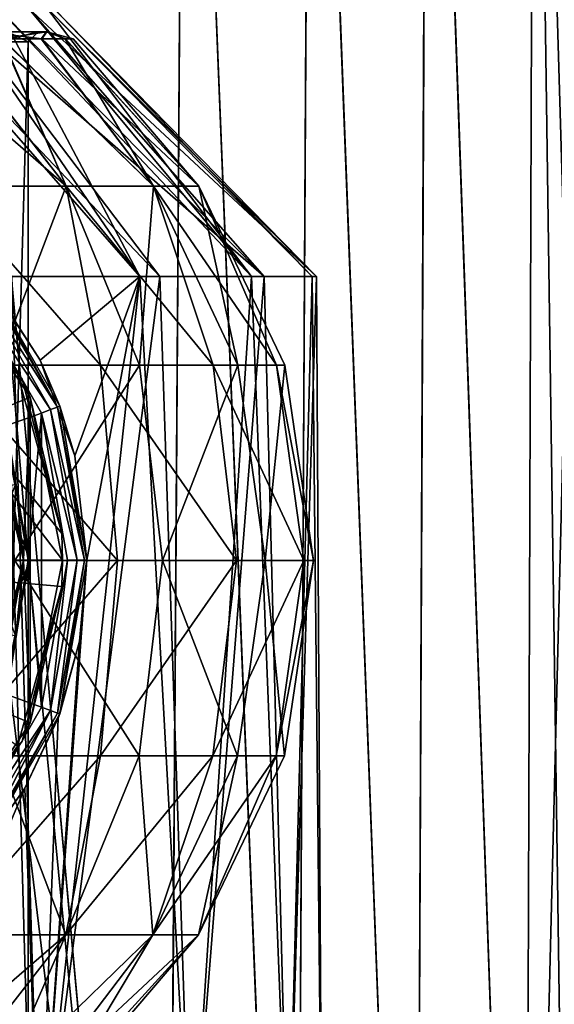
# Model space of a CAD drawing. Header units: metres. Extents: x -90 to 90, y -173 to 74.
# Tile 550 of 564: x 63.91 to 69.38, y 51.46 to 61.53. Entities that reach past the tile are written whole.
import ezdxf

# ---------------------------------------------------------------- set-up
doc = ezdxf.new("R2010")
doc.units = ezdxf.units.M
doc.layers.add('solid_509418_01', color=7, linetype='CONTINUOUS')

msp = doc.modelspace()

# ---------------------------------------------------------------- linework, layer by layer
at = {"layer": 'solid_509418_01'}
for points in [[(65.412689, 41.5, -11.819594), (62.660248, 41.5, -12.7249), (62.851261, 69.558487, -12.683466)], [(65.412689, 41.5, -11.819594), (62.851261, 69.558487, -12.683466), (65.600479, 69.558502, -11.731777)], [(65.411346, 41.5, 11.820208), (65.601517, 69.558495, 11.731284), (62.851974, 69.558479, 12.683306)], [(62.851974, 69.558479, 12.683306), (63.802536, 57.240456, 12.43144), (64, 56, 12.369317)], [(65.411346, 41.5, 11.820208), (62.851974, 69.558479, 12.683306), (64, 56, 12.369317)], [(65.411346, 41.5, 11.820208), (66.726639, 41.5, 11.124401), (65.601517, 69.558495, 11.731284)], [(66.727966, 41.5, -11.1236), (65.412689, 41.5, -11.819594), (65.600479, 69.558502, -11.731777)], [(66.727966, 41.5, -11.1236), (65.600479, 69.558502, -11.731777), (66.883522, 69.558502, -11.028017)], [(66.726639, 41.5, 11.124401), (66.884529, 69.558502, 11.027386), (65.601517, 69.558495, 11.731284)], [(66.726639, 41.5, 11.124401), (67.955925, 41.5, 10.281212), (66.884529, 69.558502, 11.027386)], [(67.957138, 41.5, -10.280268), (66.727966, 41.5, -11.1236), (66.883522, 69.558502, -11.028017)], [(67.957138, 41.5, -10.280268), (66.883522, 69.558502, -11.028017), (68.079498, 69.558502, -10.184387)], [(67.955925, 41.5, 10.281212), (68.080421, 69.558502, 10.183653), (66.884529, 69.558502, 11.027386)], [(67.955925, 41.5, 10.281212), (69.07589, 41.5, 9.307431), (68.080421, 69.558502, 10.183653)], [(69.076965, 41.5, -9.30638), (67.957138, 41.5, -10.280268), (68.079498, 69.558502, -10.184387)], [(69.076965, 41.5, -9.30638), (68.079498, 69.558502, -10.184387), (69.172104, 69.558502, -9.212629)], [(69.07589, 41.5, 9.307431), (69.17292, 69.558502, 9.211816), (68.080421, 69.558502, 10.183653)], [(69.07589, 41.5, 9.307431), (69.5, 46.5, 8.87412), (69.17292, 69.558502, 9.211816)], [(69.076965, 41.5, -9.30638), (69.172104, 69.558502, -9.212629), (69.5, 58.5, -8.87412)], [(69.172104, 69.558502, -9.212629), (70.148186, 69.558502, -8.12492), (69.5, 58.5, -8.87412)], [(69.17292, 69.558502, 9.211816), (69.5, 46.5, 8.87412), (69.5, 58.5, 8.87412)], [(70.148903, 69.558502, 8.124025), (69.17292, 69.558502, 9.211816), (69.5, 58.5, 8.87412)], [(65.141319, 58.900002, 4.750459), (62.731846, 61.650002, 3.255689), (63.255688, 61.650002, 2.731847)], [(65.141319, 58.900002, 4.750459), (63.570713, 58.900002, 6.020797), (62.731846, 61.650002, 3.255689)], [(65.344719, 58.900002, -4.5204), (63.255688, 61.650002, -2.731847), (62.731846, 61.650002, -3.255689)], [(63.831337, 58.900002, -5.8584), (65.344719, 58.900002, -4.5204), (62.731846, 61.650002, -3.255689)], [(65.141319, 58.900002, 4.750459), (63.255688, 61.650002, 2.731847), (63.680607, 61.650002, 2.125)], [(66.413002, 58.900002, -2.805957), (63.680607, 61.650002, -2.125), (63.255688, 61.650002, -2.731847)], [(65.344719, 58.900002, -4.5204), (66.413002, 58.900002, -2.805957), (63.255688, 61.650002, -2.731847)], [(66.283768, 58.900002, 3.084518), (63.680607, 61.650002, 2.125), (63.993694, 61.650002, 1.453586)], [(66.283768, 58.900002, 3.084518), (65.141319, 58.900002, 4.750459), (63.680607, 61.650002, 2.125)], [(66.413002, 58.900002, -2.805957), (63.993694, 61.650002, -1.453586), (63.680607, 61.650002, -2.125)], [(66.283768, 58.900002, 3.084518), (63.993694, 61.650002, 1.453586), (64.185432, 61.650002, 0.738005)], [(66.947235, 58.900002, -0.857843), (64.185432, 61.650002, -0.738005), (63.993694, 61.650002, -1.453586)], [(66.413002, 58.900002, -2.805957), (66.947235, 58.900002, -0.857843), (63.993694, 61.650002, -1.453586)], [(66.902931, 58.900002, 1.161709), (64.185432, 61.650002, 0.738005), (64.25, 61.650002)], [(66.902931, 58.900002, 1.161709), (66.283768, 58.900002, 3.084518), (64.185432, 61.650002, 0.738005)], [(66.947235, 58.900002, -0.857843), (64.25, 61.650002), (64.185432, 61.650002, -0.738005)], [(66.947235, 58.900002, -0.857843), (66.902931, 58.900002, 1.161709), (64.25, 61.650002)], [(64.38575, 59.824348, 3.800273), (63.215576, 61.330074, 3.090772), (62.648048, 61.330074, 3.58896)], [(63.137436, 59.824348, 4.881944), (64.38575, 59.824348, 3.800273), (62.648048, 61.330074, 3.58896)], [(64.38575, 59.824348, -3.800273), (63.137436, 59.824348, -4.881944), (63.206577, 61.330074, -3.100108)], [(64.38575, 59.824348, -3.800273), (63.206577, 61.330074, -3.100108), (63.72834, 61.330074, -2.447916)], [(64.38575, 59.824348, 3.800273), (63.736328, 61.330074, 2.435705), (63.215576, 61.330074, 3.090772)], [(64.187569, 61.400002, -0.822662), (63.72834, 61.330074, -2.447916), (63.567516, 61.400002, -2.342019)], [(64.187569, 61.400002, -0.822662), (63.567516, 61.400002, -2.342019), (63.787991, 61.400002, -1.568668)], [(63.575092, 61.400002, 2.330418), (63.736328, 61.330074, 2.435705), (64.136948, 61.330074, 1.666879)], [(63.575092, 61.400002, 2.330418), (64.136948, 61.330074, 1.666879), (64.190216, 61.400002, 0.809062)], [(63.575092, 61.400002, 2.330418), (64.190216, 61.400002, 0.809062), (63.787991, 61.400002, 1.568668)], [(63.695518, 61.299999, 1.530734), (63.787991, 61.400002, 1.568668), (64.099998, 61.400002)], [(63.695518, 61.299999, 1.530734), (64.099998, 61.400002), (64, 61.299999)], [(64, 61.299999), (63.787991, 61.400002, -1.568668), (63.695518, 61.299999, -1.530734)], [(64.187569, 61.400002, -0.822662), (64.131401, 61.330074, -1.680575), (63.72834, 61.330074, -2.447916)], [(65.278755, 59.824348, -2.410727), (63.72834, 61.330074, -2.447916), (64.131401, 61.330074, -1.680575)], [(65.278755, 59.824348, -2.410727), (64.38575, 59.824348, -3.800273), (63.72834, 61.330074, -2.447916)], [(65.278755, 59.824348, 2.410727), (64.136948, 61.330074, 1.666879), (63.736328, 61.330074, 2.435705)], [(64.38575, 59.824348, 3.800273), (65.278755, 59.824348, 2.410727), (63.736328, 61.330074, 2.435705)], [(64.190216, 61.400002, 0.809062), (64.099998, 61.400002), (63.787991, 61.400002, 1.568668)], [(64.187569, 61.400002, -0.822662), (63.787991, 61.400002, -1.568668), (64.099998, 61.400002)], [(64, 61.299999), (64.099998, 61.400002), (63.787991, 61.400002, -1.568668)], [(64.190216, 61.400002, 0.809062), (64.187569, 61.400002, -0.822662), (64.099998, 61.400002)], [(64.187569, 61.400002, -0.822662), (64.376526, 61.330074, -0.859548), (64.131401, 61.330074, -1.680575)], [(65.278755, 59.824348, -2.410727), (64.131401, 61.330074, -1.680575), (64.376526, 61.330074, -0.859548)], [(64.190216, 61.400002, 0.809062), (64.136948, 61.330074, 1.666879), (64.379318, 61.330074, 0.845219)], [(65.74411, 59.824348, 0.825878), (64.379318, 61.330074, 0.845219), (64.136948, 61.330074, 1.666879)], [(65.278755, 59.824348, 2.410727), (65.74411, 59.824348, 0.825878), (64.136948, 61.330074, 1.666879)], [(64.187569, 61.400002, -0.822662), (64.460129, 61.330074, -0.00731), (64.376526, 61.330074, -0.859548)], [(64.190216, 61.400002, 0.809062), (64.460129, 61.330074, -0.00731), (64.187569, 61.400002, -0.822662)], [(64.190216, 61.400002, 0.809062), (64.379318, 61.330074, 0.845219), (64.460129, 61.330074, -0.00731)], [(65.74411, 59.824348, -0.825878), (64.376526, 61.330074, -0.859548), (64.460129, 61.330074, -0.00731)], [(65.74411, 59.824348, -0.825878), (65.278755, 59.824348, -2.410727), (64.376526, 61.330074, -0.859548)], [(65.74411, 59.824348, 0.825878), (64.460129, 61.330074, -0.00731), (64.379318, 61.330074, 0.845219)], [(65.74411, 59.824348, 0.825878), (65.74411, 59.824348, -0.825878), (64.460129, 61.330074, -0.00731)], [(64, 50.700001), (64, 61.299999), (63.695518, 61.299999, -1.530734)], [(63.695518, 50.700001, -1.530734), (64, 50.700001), (63.695518, 61.299999, -1.530734)], [(63.695518, 50.700001, 1.530734), (64, 61.299999), (64, 50.700001)], [(63.695518, 50.700001, 1.530734), (63.695518, 61.299999, 1.530734), (64, 61.299999)], [(63.888424, 57.902931, 7.063776), (64.34156, 56.270809, 7.099362), (61.25, 60.066586, 6.934354)], [(64.349998, 56, 7.099988), (61.25, 60.066586, 6.934354), (64.34156, 56.270809, 7.099362)], [(61.25, 56, 7.1), (61.25, 60.066586, 6.934354), (64.349998, 56, 7.099988)], [(63.689327, 57.994358, -5.542011), (63.137436, 59.824348, -4.881944), (64.38575, 59.824348, -3.800273)], [(64.739876, 57.994358, 4.675322), (64.38575, 59.824348, 3.800273), (63.137436, 59.824348, 4.881944)], [(64.739876, 57.994358, 4.675322), (63.137436, 59.824348, 4.881944), (63.183613, 57.994358, 5.84719)], [(63.689327, 57.994358, -5.542011), (64.38575, 59.824348, -3.800273), (65.135597, 57.994358, -4.236821)], [(65.135597, 57.994358, -4.236821), (64.38575, 59.824348, -3.800273), (65.278755, 59.824348, -2.410727)], [(65.890289, 57.994358, 3.10314), (65.278755, 59.824348, 2.410727), (64.38575, 59.824348, 3.800273)], [(65.890289, 57.994358, 3.10314), (64.38575, 59.824348, 3.800273), (64.739876, 57.994358, 4.675322)], [(65.135597, 57.994358, -4.236821), (65.278755, 59.824348, -2.410727), (66.142151, 57.994358, -2.568864)], [(66.142151, 57.994358, -2.568864), (65.278755, 59.824348, -2.410727), (65.74411, 59.824348, -0.825878)], [(66.536369, 57.994358, 1.265261), (65.74411, 59.824348, 0.825878), (65.278755, 59.824348, 2.410727)], [(66.536369, 57.994358, 1.265261), (65.278755, 59.824348, 2.410727), (65.890289, 57.994358, 3.10314)], [(66.622787, 57.994358, -0.680954), (65.74411, 59.824348, -0.825878), (65.74411, 59.824348, 0.825878)], [(66.142151, 57.994358, -2.568864), (65.74411, 59.824348, -0.825878), (66.622787, 57.994358, -0.680954)], [(66.622787, 57.994358, -0.680954), (65.74411, 59.824348, 0.825878), (66.536369, 57.994358, 1.265261)], [(63.888424, 57.902931, 7.063776), (62.97863, 59.170216, 7.1), (63.936745, 57.850555, 7.1)], [(63.075916, 59.075916, 8), (63.936745, 57.850555, 7.1), (62.97863, 59.170216, 7.1)], [(64.018875, 57.664673, 8), (63.936745, 57.850555, 7.1), (63.075916, 59.075916, 8)], [(64.018875, 57.664673, 8), (63.075916, 59.075916, 8), (63.649334, 57.511497, 8)], [(63.831337, 58.900002, -5.8584), (62.163456, 49.400002, -6.657051), (64.113754, 49.400002, -5.663538)], [(64.228531, 57.539059, 7.973259), (63.371132, 58.827408, 8), (63.447128, 58.892483, 7.973259)], [(63.447128, 58.892483, 7.973259), (63.503277, 58.939598, 7.900002), (64.297409, 57.564129, 7.900002)], [(64.228531, 57.539059, 7.973259), (63.447128, 58.892483, 7.973259), (64.297409, 57.564129, 7.900002)], [(64.297409, 57.564129, 7.900002), (63.503277, 58.939598, 7.900002), (63.523933, 58.956669, 7.8)], [(63.523933, 58.956669, 7.8), (63.570713, 58.900002, 6.020797), (64.120285, 58.045383, 5.658908)], [(64.32283, 57.572624, 7.8), (63.523933, 58.956669, 7.8), (64.120285, 58.045383, 5.658908)], [(64.297409, 57.564129, 7.900002), (63.523933, 58.956669, 7.8), (64.32283, 57.572624, 7.8)], [(64.120285, 58.045383, 5.658908), (63.570713, 58.900002, 6.020797), (65.141319, 58.900002, 4.750459)], [(63.831337, 58.900002, -5.8584), (64.113754, 49.400002, -5.663538), (65.344719, 58.900002, -4.5204)], [(65.344719, 58.900002, -4.5204), (64.113754, 49.400002, -5.663538), (65.663536, 49.400002, -4.113751)], [(65.141319, 58.900002, 4.750459), (65.663536, 49.400002, 4.113751), (64.113754, 49.400002, 5.663538)], [(64.599998, 56, 5.276362), (65.141319, 58.900002, 4.750459), (64.113754, 49.400002, 5.663538)], [(64.474541, 57.066784, 5.383167), (64.120285, 58.045383, 5.658908), (65.141319, 58.900002, 4.750459)], [(64.599998, 56, 5.276362), (64.474541, 57.066784, 5.383167), (65.141319, 58.900002, 4.750459)], [(66.283768, 58.900002, 3.084518), (65.663536, 49.400002, 4.113751), (65.141319, 58.900002, 4.750459)], [(65.344719, 58.900002, -4.5204), (65.663536, 49.400002, -4.113751), (66.413002, 58.900002, -2.805957)], [(66.413002, 58.900002, -2.805957), (65.663536, 49.400002, -4.113751), (66.657051, 49.400002, -2.163454)], [(66.283768, 58.900002, 3.084518), (66.657051, 49.400002, 2.163454), (65.663536, 49.400002, 4.113751)], [(66.902931, 58.900002, 1.161709), (66.657051, 49.400002, 2.163454), (66.283768, 58.900002, 3.084518)], [(66.413002, 58.900002, -2.805957), (66.657051, 49.400002, -2.163454), (66.947235, 58.900002, -0.857843)], [(66.947235, 58.900002, -0.857843), (66.657051, 49.400002, -2.163454), (67, 49.400002)], [(66.902931, 58.900002, 1.161709), (67, 49.400002), (66.657051, 49.400002, 2.163454)], [(66.947235, 58.900002, -0.857843), (67, 49.400002), (66.902931, 58.900002, 1.161709)], [(63.371132, 58.827408, 8), (64.135056, 57.503483, 8), (63.758484, 57.368198, 8)], [(64.228531, 57.539059, 7.973259), (64.135056, 57.503483, 8), (63.371132, 58.827408, 8)], [(69.076965, 41.5, -9.30638), (69.5, 58.5, -8.87412), (69.5, 46.5, -8.87412)], [(63.183613, 57.994358, 5.84719), (63.271538, 55.995949, 6.131845), (64.911064, 55.995949, 4.917717)], [(64.739876, 57.994358, 4.675322), (63.183613, 57.994358, 5.84719), (64.911064, 55.995949, 4.917717)], [(63.689327, 57.994358, -5.542011), (65.135597, 57.994358, -4.236821), (63.86219, 55.995949, -5.778059)], [(65.135597, 57.994358, -4.236821), (65.373543, 55.995949, -4.407669), (63.86219, 55.995949, -5.778059)], [(64.32283, 57.572624, 7.8), (64.120285, 58.045383, 5.658908), (64.474541, 57.066784, 5.383167)], [(64.739876, 57.994358, 4.675322), (64.911064, 55.995949, 4.917717), (66.127411, 55.995949, 3.279837)], [(65.890289, 57.994358, 3.10314), (64.739876, 57.994358, 4.675322), (66.127411, 55.995949, 3.279837)], [(65.135597, 57.994358, -4.236821), (66.142151, 57.994358, -2.568864), (65.373543, 55.995949, -4.407669)], [(66.142151, 57.994358, -2.568864), (66.42186, 55.995949, -2.657476), (65.373543, 55.995949, -4.407669)], [(65.890289, 57.994358, 3.10314), (66.127411, 55.995949, 3.279837), (66.815765, 55.995949, 1.359338)], [(66.536369, 57.994358, 1.265261), (65.890289, 57.994358, 3.10314), (66.815765, 55.995949, 1.359338)], [(66.142151, 57.994358, -2.568864), (66.622787, 57.994358, -0.680954), (66.42186, 55.995949, -2.657476)], [(66.622787, 57.994358, -0.680954), (66.916817, 55.995949, -0.678293), (66.42186, 55.995949, -2.657476)], [(66.536369, 57.994358, 1.265261), (66.815765, 55.995949, 1.359338), (66.916817, 55.995949, -0.678293)], [(66.622787, 57.994358, -0.680954), (66.536369, 57.994358, 1.265261), (66.916817, 55.995949, -0.678293)], [(63.888424, 57.902931, 7.063776), (63.936745, 57.850555, 7.1), (64.34156, 56.270809, 7.099362)], [(64.018875, 57.664673, 8), (64.34156, 56.270809, 7.099362), (63.936745, 57.850555, 7.1)], [(64.018875, 57.664673, 8), (63.649334, 57.511497, 8), (63.949966, 56, 8)], [(64.018875, 54.335327, 8), (64.018875, 57.664673, 8), (63.949966, 56, 8)], [(64.349998, 56, 8), (64.34156, 56.270809, 7.099362), (64.018875, 57.664673, 8)], [(64.018875, 54.335327, 8), (64.349998, 56, 8), (64.018875, 57.664673, 8)], [(63.709377, 57.536472, 9.7), (64.014999, 56, 9.7), (63.468544, 57.436718, 9.070675)], [(63.950001, 56.00013, 8.5), (63.949966, 56, 8), (63.649334, 57.511497, 8)], [(63.872196, 56.780117, 8.5), (63.950001, 56.00013, 8.5), (63.649334, 57.511497, 8)], [(63.755314, 56, 10.328336), (64.014999, 56, 9.7), (63.709377, 57.536472, 9.7)], [(64.135056, 57.503483, 8), (64, 56, 8), (63.758484, 57.368198, 8)], [(64.135025, 54.496433, 8), (64, 56, 8), (64.135056, 57.503483, 8)], [(64.135025, 54.496433, 8), (64.135056, 57.503483, 8), (64.400002, 56, 8)], [(64.499908, 56, 7.973259), (64.135056, 57.503483, 8), (64.228531, 57.539059, 7.973259)], [(64.499908, 56, 7.973259), (64.400002, 56, 8), (64.135056, 57.503483, 8)], [(64.228531, 57.539059, 7.973259), (64.297409, 57.564129, 7.900002), (64.573204, 56, 7.900002)], [(64.499908, 56, 7.973259), (64.228531, 57.539059, 7.973259), (64.573204, 56, 7.900002)], [(64.297409, 57.564129, 7.900002), (64.32283, 57.572624, 7.8), (64.599998, 56, 7.8)], [(64.573204, 56, 7.900002), (64.297409, 57.564129, 7.900002), (64.599998, 56, 7.8)], [(64.32283, 57.572624, 7.8), (64.474541, 57.066784, 5.383167), (64.599998, 56, 5.276362)], [(64.32283, 57.572624, 7.8), (64.599998, 56, 5.276362), (64.599998, 56, 7.8)], [(64.014999, 56, 9.7), (63.754326, 56, 9.070675), (63.468544, 57.436718, 9.070675)], [(63.758484, 57.368198, 8), (64, 56, 8), (63.802536, 57.240456, 12.43144)], [(64, 56, 8), (64, 56, 12.369317), (63.802536, 57.240456, 12.43144)], [(63.832302, 56.675739, 8.641421), (63.950001, 56.00013, 8.5), (63.872196, 56.780117, 8.5)], [(63.832302, 56.675739, 10.758578), (63.872322, 56.779503, 10.9), (63.950001, 55.999352, 10.9)], [(63.950001, 56.000069, 12.051724), (63.950001, 55.999352, 10.9), (63.872322, 56.779503, 10.9)], [(63.87352, 56.773533, 12.051724), (63.950001, 56.000069, 12.051724), (63.872322, 56.779503, 10.9)], [(63.772251, 56.750389, 12.356774), (63.950001, 56.000069, 12.051724), (63.87352, 56.773533, 12.051724)], [(63.772251, 55.249611, 12.356774), (63.950001, 56.000069, 12.051724), (63.772251, 56.750389, 12.356774)], [(63.832302, 56.675739, 10.758578), (63.950001, 55.999352, 10.9), (63.832302, 55.324261, 10.758578)], [(63.832302, 56.675739, 8.641421), (63.832302, 55.324261, 8.641421), (63.950001, 56.00013, 8.5)], [(64.349998, 56, 7.099988), (64.34156, 56.270809, 7.099362), (64.349998, 56, 8)], [(61.25, 56, 7.1), (64.34156, 55.729191, 7.099362), (63.888454, 54.09713, 7.063778)], [(61.25, 56, 7.1), (64.349998, 56, 7.099988), (64.34156, 55.729191, 7.099362)], [(64.911064, 55.995949, 4.917717), (63.183079, 53.997883, 5.84483), (64.738625, 53.997883, 4.673269)], [(64.911064, 55.995949, 4.917717), (63.271538, 55.995949, 6.131845), (63.183079, 53.997883, 5.84483)], [(63.469456, 54.562904, 10.328336), (63.709377, 54.463528, 9.7), (64.014999, 56, 9.7)], [(63.755314, 56, 10.328336), (63.469456, 54.562904, 10.328336), (64.014999, 56, 9.7)], [(63.87225, 55.220139, 8.5), (63.649334, 54.488503, 8), (63.949966, 56, 8)], [(64.018875, 54.335327, 8), (63.949966, 56, 8), (63.649334, 54.488503, 8)], [(63.86219, 55.995949, -5.778059), (65.133667, 53.997883, -4.235508), (63.687916, 53.997883, -5.540154)], [(64.014999, 56, 9.7), (63.709377, 54.463528, 9.7), (63.754326, 56, 9.070675)], [(63.758484, 54.631802, 8), (63.802856, 54.760506, 12.431343), (64, 56, 12.369317)], [(64, 56, 8), (63.758484, 54.631802, 8), (64, 56, 12.369317)], [(64.135025, 54.496433, 8), (63.758484, 54.631802, 8), (64, 56, 8)], [(63.772251, 55.249611, 12.356774), (63.873547, 55.226597, 12.051724), (63.950001, 56.000069, 12.051724)], [(63.802856, 54.760506, 12.431343), (65.411346, 41.5, 11.820208), (64, 56, 12.369317)], [(63.832302, 55.324261, 8.641421), (63.87225, 55.220139, 8.5), (63.950001, 56.00013, 8.5)], [(63.832302, 55.324261, 10.758578), (63.950001, 55.999352, 10.9), (63.872066, 55.219223, 10.9)], [(63.86219, 55.995949, -5.778059), (65.373543, 55.995949, -4.407669), (65.133667, 53.997883, -4.235508)], [(63.873547, 55.226597, 12.051724), (63.872066, 55.219223, 10.9), (63.950001, 55.999352, 10.9)], [(63.950001, 56.00013, 8.5), (63.87225, 55.220139, 8.5), (63.949966, 56, 8)], [(63.950001, 56.000069, 12.051724), (63.873547, 55.226597, 12.051724), (63.950001, 55.999352, 10.9)], [(64.349998, 56, 7.099988), (64.018875, 54.335327, 8), (64.34156, 55.729191, 7.099362)], [(64.349998, 56, 7.099988), (64.349998, 56, 8), (64.018875, 54.335327, 8)], [(64.524666, 55.171387, 5.341108), (64.599998, 56, 5.276362), (64.113754, 49.400002, 5.663538)], [(64.228531, 54.460941, 7.973259), (64.135025, 54.496433, 8), (64.400002, 56, 8)], [(64.228531, 54.460941, 7.973259), (64.400002, 56, 8), (64.499908, 56, 7.973259)], [(64.228531, 54.460941, 7.973259), (64.499908, 56, 7.973259), (64.297409, 54.435871, 7.900002)], [(64.297409, 54.435871, 7.900002), (64.573204, 56, 7.900002), (64.322838, 54.427399, 7.8)], [(64.297409, 54.435871, 7.900002), (64.499908, 56, 7.973259), (64.573204, 56, 7.900002)], [(64.322838, 54.427399, 7.8), (64.599998, 56, 7.8), (64.524666, 55.171387, 5.341108)], [(64.573204, 56, 7.900002), (64.599998, 56, 7.8), (64.322838, 54.427399, 7.8)], [(64.599998, 56, 7.8), (64.599998, 56, 5.276362), (64.524666, 55.171387, 5.341108)], [(66.127411, 55.995949, 3.279837), (64.738625, 53.997883, 4.673269), (65.888474, 53.997883, 3.101602)], [(66.127411, 55.995949, 3.279837), (64.911064, 55.995949, 4.917717), (64.738625, 53.997883, 4.673269)], [(65.373543, 55.995949, -4.407669), (66.139885, 53.997883, -2.568235), (65.133667, 53.997883, -4.235508)], [(65.373543, 55.995949, -4.407669), (66.42186, 55.995949, -2.657476), (66.139885, 53.997883, -2.568235)], [(66.815765, 55.995949, 1.359338), (65.888474, 53.997883, 3.101602), (66.534172, 53.997883, 1.264387)], [(66.815765, 55.995949, 1.359338), (66.127411, 55.995949, 3.279837), (65.888474, 53.997883, 3.101602)], [(66.42186, 55.995949, -2.657476), (66.620438, 53.997883, -0.68108), (66.139885, 53.997883, -2.568235)], [(66.42186, 55.995949, -2.657476), (66.916817, 55.995949, -0.678293), (66.620438, 53.997883, -0.68108)], [(66.916817, 55.995949, -0.678293), (66.534172, 53.997883, 1.264387), (66.620438, 53.997883, -0.68108)], [(66.916817, 55.995949, -0.678293), (66.815765, 55.995949, 1.359338), (66.534172, 53.997883, 1.264387)], [(63.888454, 54.09713, 7.063778), (64.34156, 55.729191, 7.099362), (63.936741, 54.149445, 7.1)], [(64.018875, 54.335327, 8), (63.936741, 54.149445, 7.1), (64.34156, 55.729191, 7.099362)], [(64.307167, 54.384964, 5.517996), (64.524666, 55.171387, 5.341108), (64.113754, 49.400002, 5.663538)], [(64.322838, 54.427399, 7.8), (64.524666, 55.171387, 5.341108), (64.307167, 54.384964, 5.517996)], [(63.802856, 54.760506, 12.431343), (63.235638, 53.648182, 12.590896), (65.411346, 41.5, 11.820208)], [(64.135025, 54.496433, 8), (63.371071, 53.17252, 8), (63.758484, 54.631802, 8)], [(63.075916, 52.924084, 8), (64.018875, 54.335327, 8), (63.649334, 54.488503, 8)], [(64.228531, 54.460941, 7.973259), (63.371071, 53.17252, 8), (64.135025, 54.496433, 8)], [(63.447128, 53.107517, 7.973259), (63.371071, 53.17252, 8), (64.228531, 54.460941, 7.973259)], [(63.447128, 53.107517, 7.973259), (64.228531, 54.460941, 7.973259), (63.503277, 53.060402, 7.900002)], [(64.228531, 54.460941, 7.973259), (64.297409, 54.435871, 7.900002), (63.503277, 53.060402, 7.900002)], [(63.503277, 53.060402, 7.900002), (64.297409, 54.435871, 7.900002), (63.523945, 53.043346, 7.8)], [(64.297409, 54.435871, 7.900002), (64.322838, 54.427399, 7.8), (63.523945, 53.043346, 7.8)], [(63.523945, 53.043346, 7.8), (64.322838, 54.427399, 7.8), (63.964355, 53.666691, 5.769219)], [(64.322838, 54.427399, 7.8), (64.307167, 54.384964, 5.517996), (63.964355, 53.666691, 5.769219)], [(63.964355, 53.666691, 5.769219), (64.307167, 54.384964, 5.517996), (64.113754, 49.400002, 5.663538)], [(63.075916, 52.924084, 8), (63.936741, 54.149445, 7.1), (64.018875, 54.335327, 8)], [(63.888454, 54.09713, 7.063778), (63.936741, 54.149445, 7.1), (62.97863, 52.829784, 7.1)], [(63.075916, 52.924084, 8), (62.97863, 52.829784, 7.1), (63.936741, 54.149445, 7.1)], [(64.738625, 53.997883, 4.673269), (63.135021, 52.168892, 4.878191), (64.382378, 52.168892, 3.797352)], [(64.738625, 53.997883, 4.673269), (63.183079, 53.997883, 5.84483), (63.135021, 52.168892, 4.878191)], [(63.687916, 53.997883, -5.540154), (64.382378, 52.168892, -3.797352), (63.135021, 52.168892, -4.878191)], [(63.687916, 53.997883, -5.540154), (65.133667, 53.997883, -4.235508), (64.382378, 52.168892, -3.797352)], [(65.888474, 53.997883, 3.101602), (64.382378, 52.168892, 3.797352), (65.274696, 52.168892, 2.408874)], [(65.888474, 53.997883, 3.101602), (64.738625, 53.997883, 4.673269), (64.382378, 52.168892, 3.797352)], [(65.133667, 53.997883, -4.235508), (65.274696, 52.168892, -2.408874), (64.382378, 52.168892, -3.797352)], [(65.133667, 53.997883, -4.235508), (66.139885, 53.997883, -2.568235), (65.274696, 52.168892, -2.408874)], [(66.534172, 53.997883, 1.264387), (65.274696, 52.168892, 2.408874), (65.739693, 52.168892, 0.825243)], [(66.534172, 53.997883, 1.264387), (65.888474, 53.997883, 3.101602), (65.274696, 52.168892, 2.408874)], [(66.139885, 53.997883, -2.568235), (65.739693, 52.168892, -0.825243), (65.274696, 52.168892, -2.408874)], [(66.620438, 53.997883, -0.68108), (65.739693, 52.168892, 0.825243), (65.739693, 52.168892, -0.825243)], [(66.620438, 53.997883, -0.68108), (66.534172, 53.997883, 1.264387), (65.739693, 52.168892, 0.825243)], [(66.139885, 53.997883, -2.568235), (66.620438, 53.997883, -0.68108), (65.739693, 52.168892, -0.825243)], [(63.964355, 53.666691, 5.769219), (64.113754, 49.400002, 5.663538), (62.163456, 49.400002, 6.657051)], [(63.506165, 53.022282, 6.058614), (63.964355, 53.666691, 5.769219), (62.163456, 49.400002, 6.657051)], [(63.523945, 53.043346, 7.8), (63.964355, 53.666691, 5.769219), (63.506165, 53.022282, 6.058614)], [(63.235638, 53.648182, 12.590896), (62.659332, 41.5, 12.725091), (65.411346, 41.5, 11.820208)], [(64.382378, 52.168892, -3.797352), (63.212566, 50.669926, -3.093899), (62.645397, 50.669926, -3.590915)], [(63.135021, 52.168892, -4.878191), (64.382378, 52.168892, -3.797352), (62.645397, 50.669926, -3.590915)], [(64.382378, 52.168892, 3.797352), (63.135021, 52.168892, 4.878191), (63.210712, 50.669926, 3.095822)], [(64.382378, 52.168892, 3.797352), (63.210712, 50.669926, 3.095822), (63.731861, 50.669926, 2.442543)], [(64.382378, 52.168892, -3.797352), (63.733505, 50.669926, -2.440028), (63.212566, 50.669926, -3.093899)], [(65.274696, 52.168892, 2.408874), (63.731861, 50.669926, 2.442543), (64.133751, 50.669926, 1.67479)], [(65.274696, 52.168892, 2.408874), (64.382378, 52.168892, 3.797352), (63.731861, 50.669926, 2.442543)], [(65.274696, 52.168892, -2.408874), (64.134888, 50.669926, -1.671969), (63.733505, 50.669926, -2.440028)], [(64.382378, 52.168892, -3.797352), (65.274696, 52.168892, -2.408874), (63.733505, 50.669926, -2.440028)], [(65.274696, 52.168892, 2.408874), (64.133751, 50.669926, 1.67479), (64.377678, 50.669926, 0.853676)], [(65.739693, 52.168892, -0.825243), (64.37825, 50.669926, -0.850724), (64.134888, 50.669926, -1.671969)], [(65.274696, 52.168892, -2.408874), (65.739693, 52.168892, -0.825243), (64.134888, 50.669926, -1.671969)], [(65.739693, 52.168892, 0.825243), (64.377678, 50.669926, 0.853676), (64.460136, 50.669926, 0.001506)], [(65.739693, 52.168892, 0.825243), (65.274696, 52.168892, 2.408874), (64.377678, 50.669926, 0.853676)], [(65.739693, 52.168892, -0.825243), (64.460136, 50.669926, 0.001506), (64.37825, 50.669926, -0.850724)], [(65.739693, 52.168892, -0.825243), (65.739693, 52.168892, 0.825243), (64.460136, 50.669926, 0.001506)]]:
    msp.add_3dface(points, dxfattribs=at)

doc.saveas('drawing.dxf')
